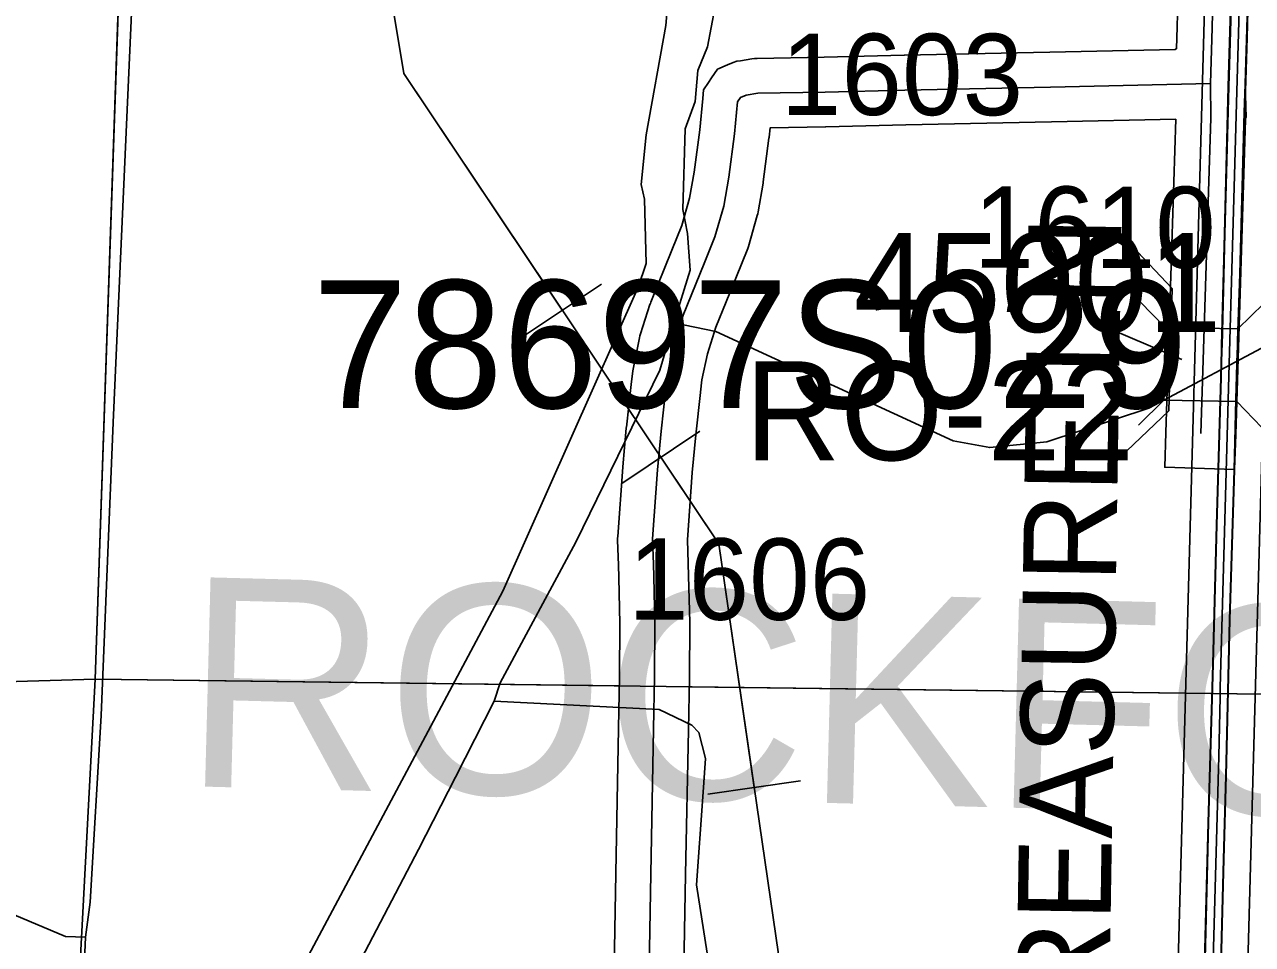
# Model space of a CAD drawing. Extents: x -132.8 to -73.3, y -60 to -26.
# Drawn here: x -125.537 to -124.481, y -35.488 to -34.697 of the extents above; entities that cross this region are included whole.
import ezdxf

# ---------------------------------------------------------------- set-up
doc = ezdxf.new("R2010")
doc.units = 0
for name, color, linetype in [('tdCoDivCarto', 7, 'Continuous'), ('tdCoHydroRiver', 7, 'Continuous'), ('tdCoInt', 7, 'Continuous'), ('tdCoIntCL', 7, 'Continuous'), ('tdCoIntRte', 7, 'Continuous'), ('tdCoPipe', 7, 'Continuous'), ('tdCoPrimary', 7, 'Continuous'), ('tdCoSecRdNmbr', 7, 'Continuous'), ('tdCoSecRdTxt', 7, 'Continuous'), ('tdCoSecRteBand', 7, 'Continuous'), ('tdCoSecRteCL', 7, 'Continuous'), ('tdCoSectLine', 7, 'Continuous'), ('tdCoSectLinePart', 7, 'Continuous'), ('tdCoStrucDivPri', 7, 'Continuous'), ('tdCoStrucPriMaintName', 7, 'Continuous'), ('tdCoStrucSec', 7, 'Continuous'), ('tdCoStrucSecCoName', 7, 'Continuous'), ('tdCoStrucSecFHWANum', 7, 'Continuous'), ('tdCoSurfGravel', 7, 'Continuous'), ('tdCoTwpNameTxt', 7, 'Continuous')]:
    doc.layers.add(name, color=color, linetype=linetype)

msp = doc.modelspace()

# ---------------------------------------------------------------- linework, layer by layer
at = {"layer": 'tdCoDivCarto'}
for p, q in [((-124.4853, -34.708), (-124.4835, -34.6126)), ((-124.4976, -34.6269), (-124.5013, -34.7499)), ((-124.4875, -34.7719), (-124.4853, -34.708)), ((-124.5013, -34.7499), (-124.5045, -34.8765)), ((-124.4914, -34.9109), (-124.4875, -34.7719)), ((-124.5045, -34.8765), (-124.507, -34.9726)), ((-124.4933, -34.9686), (-124.4914, -34.9109)), ((-124.5072, -34.9784), (-124.5074, -34.9861)), ((-124.5071, -34.9767), (-124.5072, -34.9784)), ((-124.507, -34.9726), (-124.5071, -34.9767)), ((-124.4949, -35.0187), (-124.4936, -34.9784)), ((-124.4936, -34.9784), (-124.4935, -34.9744)), ((-124.4935, -34.9744), (-124.4933, -34.9687)), ((-124.4933, -34.9687), (-124.4933, -34.9686)), ((-124.5074, -34.9861), (-124.5077, -35)), ((-124.5077, -35), (-124.5114, -35.127)), ((-124.4964, -35.0794), (-124.4949, -35.0187)), ((-124.5003, -35.2084), (-124.4964, -35.0794)), ((-124.5114, -35.127), (-124.5149, -35.257)), ((-124.5035, -35.3425), (-124.5003, -35.2084)), ((-124.5149, -35.257), (-124.5186, -35.3827)), ((-124.5055, -35.4143), (-124.5035, -35.3425)), ((-124.5186, -35.3827), (-124.522, -35.5137)), ((-124.5089, -35.5484), (-124.5055, -35.4143))]:
    msp.add_line(p, q, dxfattribs=at)
for points in [[(-124.4933, -34.9686), (-124.4914, -34.9109), (-124.4875, -34.7719), (-124.4853, -34.708), (-124.4835, -34.6126), (-124.4813, -34.5388), (-124.4816, -34.4917), (-124.484, -34.4335), (-124.4877, -34.3144), (-124.4902, -34.1632), (-124.4941, -34.0764), (-124.4981, -33.961), (-124.5001, -33.8624), (-124.5003, -33.8557), (-124.5004, -33.8525)], [(-124.4933, -34.9686), (-124.4914, -34.9109), (-124.4875, -34.7719), (-124.4853, -34.708), (-124.4835, -34.6126), (-124.4813, -34.5388), (-124.4816, -34.4917), (-124.484, -34.4335), (-124.4877, -34.3144), (-124.4902, -34.1632), (-124.4941, -34.0764), (-124.4981, -33.961), (-124.5001, -33.8624), (-124.5003, -33.8557), (-124.5004, -33.8525)], [(-124.4933, -34.9686), (-124.4914, -34.9109), (-124.4875, -34.7719), (-124.4853, -34.708), (-124.4835, -34.6126), (-124.4813, -34.5388), (-124.4816, -34.4917), (-124.484, -34.4335), (-124.4877, -34.3144), (-124.4902, -34.1632), (-124.4941, -34.0764), (-124.4981, -33.961), (-124.5001, -33.8624), (-124.5003, -33.8557), (-124.5004, -33.8525)], [(-124.5033, -34.2376), (-124.5025, -34.2757), (-124.5008, -34.329), (-124.4986, -34.4003), (-124.4964, -34.457), (-124.4959, -34.5206), (-124.4976, -34.6269), (-124.5013, -34.7499), (-124.5045, -34.8765), (-124.507, -34.9726)], [(-124.5033, -34.2376), (-124.5025, -34.2757), (-124.5008, -34.329), (-124.4986, -34.4003), (-124.4964, -34.457), (-124.4959, -34.5206), (-124.4976, -34.6269), (-124.5013, -34.7499), (-124.5045, -34.8765), (-124.507, -34.9726)], [(-124.5033, -34.2376), (-124.5025, -34.2757), (-124.5008, -34.329), (-124.4986, -34.4003), (-124.4964, -34.457), (-124.4959, -34.5206), (-124.4976, -34.6269), (-124.5013, -34.7499), (-124.5045, -34.8765), (-124.507, -34.9726)], [(-124.5072, -34.9784), (-124.5074, -34.9861), (-124.5077, -35), (-124.5114, -35.127), (-124.5149, -35.257), (-124.5186, -35.3827), (-124.522, -35.5137), (-124.526, -35.6419), (-124.5275, -35.7004)], [(-124.5072, -34.9784), (-124.5074, -34.9861), (-124.5077, -35), (-124.5114, -35.127), (-124.5149, -35.257), (-124.5186, -35.3827), (-124.522, -35.5137), (-124.526, -35.6419), (-124.5275, -35.7004)], [(-124.5072, -34.9784), (-124.5074, -34.9861), (-124.5077, -35), (-124.5114, -35.127), (-124.5149, -35.257), (-124.5186, -35.3827), (-124.522, -35.5137), (-124.526, -35.6419), (-124.5275, -35.7004)], [(-124.513, -35.7079), (-124.5122, -35.6767), (-124.5089, -35.5484), (-124.5055, -35.4143), (-124.5035, -35.3425), (-124.5003, -35.2084), (-124.4964, -35.0794), (-124.4949, -35.0187), (-124.4936, -34.9784), (-124.4935, -34.9744)], [(-124.513, -35.7079), (-124.5122, -35.6767), (-124.5089, -35.5484), (-124.5055, -35.4143), (-124.5035, -35.3425), (-124.5003, -35.2084), (-124.4964, -35.0794), (-124.4949, -35.0187), (-124.4936, -34.9784), (-124.4935, -34.9744)], [(-124.513, -35.7079), (-124.5122, -35.6767), (-124.5089, -35.5484), (-124.5055, -35.4143), (-124.5035, -35.3425), (-124.5003, -35.2084), (-124.4964, -35.0794), (-124.4949, -35.0187), (-124.4936, -34.9784), (-124.4935, -34.9744)], [(-124.507, -34.9726), (-124.5071, -34.9767), (-124.5072, -34.9784)], [(-124.507, -34.9726), (-124.5071, -34.9767), (-124.5072, -34.9784)], [(-124.507, -34.9726), (-124.5071, -34.9767), (-124.5072, -34.9784)], [(-124.4935, -34.9744), (-124.4933, -34.9687), (-124.4933, -34.9686)], [(-124.4935, -34.9744), (-124.4933, -34.9687), (-124.4933, -34.9686)], [(-124.4935, -34.9744), (-124.4933, -34.9687), (-124.4933, -34.9686)]]:
    msp.add_lwpolyline(points, dxfattribs=at)
at = {"layer": 'tdCoHydroRiver'}
for points in [[(-124.9419, -34.0644), (-124.9458, -34.2568), (-124.9512, -34.3923), (-124.9714, -34.5999), (-124.9804, -34.6407), (-124.9852, -34.6973), (-125.0021, -34.7915), (-125.0065, -34.834), (-125.0037, -34.8467), (-125.0021, -34.9019), (-125.009, -34.9223), (-125.1253, -35.1839), (-125.2971, -35.5056), (-125.3423, -35.5989), (-125.3741, -35.6627), (-125.4613, -35.8432), (-125.4826, -35.871), (-125.4969, -35.8737)], [(-124.9037, -34.1081), (-124.9038, -34.2217), (-124.9098, -34.2657), (-124.913, -34.4344), (-124.9278, -34.6217), (-124.9401, -34.6655), (-124.9494, -34.7157), (-124.9579, -34.736), (-124.9602, -34.7627), (-124.9688, -34.7862), (-124.9708, -34.8555), (-124.9666, -34.8761), (-124.9644, -34.9077), (-124.9783, -34.9531)], [(-125.4384, -34.3768), (-125.4432, -34.6543), (-125.4605, -35.0387), (-125.4708, -35.2908), (-125.4802, -35.4514), (-125.4842, -35.4813)], [(-125.4842, -35.4813), (-125.5015, -35.4808), (-125.7463, -35.3775), (-125.848, -35.3446), (-125.9429, -35.2977), (-126.0234, -35.2434), (-126.2564, -35.0569), (-126.4435, -34.9206), (-126.6338, -34.7874), (-126.7193, -34.7423), (-126.9439, -34.6491), (-127.003, -34.6206), (-127.0174, -34.6265), (-127.0243, -34.6468), (-127.0301, -34.7381), (-127.0359, -34.7758), (-127.0398, -34.8041), (-127.0473, -34.8449), (-127.0522, -34.8495)], [(-124.3505, -34.9096), (-124.5701, -35.0263), (-124.6577, -35.0554), (-124.7067, -35.0603), (-124.7382, -35.0546), (-124.9422, -34.9604), (-124.9783, -34.9531)], [(-124.9783, -34.9531), (-124.9905, -34.9938), (-125.0626, -35.1416), (-125.1276, -35.2627), (-125.1328, -35.2784)], [(-125.1328, -35.2784), (-125.1662, -35.3437), (-125.1979, -35.4059), (-125.3782, -35.7509), (-125.4201, -35.8365), (-125.4868, -35.9608), (-125.4997, -35.9714)], [(-124.9496, -35.495), (-124.9589, -35.4364), (-124.9536, -35.3608), (-124.9511, -35.3277), (-124.9568, -35.3055), (-124.9629, -35.299), (-124.9909, -35.2856), (-125.1328, -35.2784)], [(-125.4842, -35.4813), (-125.493, -35.6798), (-125.4975, -35.7822), (-125.5025, -35.8467), (-125.4969, -35.8737)]]:
    msp.add_lwpolyline(points, dxfattribs=at)
at = {"layer": 'tdCoInt'}
for points in [[(-124.5674, -32.8469), (-124.5608, -33.0227), (-124.5581, -33.1615), (-124.5559, -33.1989), (-124.5548, -33.2943), (-124.5545, -33.3195), (-124.5446, -33.5934), (-124.525, -34.3202), (-124.5189, -34.4445), (-124.5183, -34.5), (-124.5225, -34.6931), (-124.5399, -35.3254), (-124.595, -37.3224), (-124.6053, -37.6898), (-124.6182, -37.7953), (-124.6605, -38.0981), (-124.6709, -38.1868), (-124.6774, -38.2615)], [(-124.5073, -32.8483), (-124.5008, -33.0207), (-124.4981, -33.1598), (-124.4959, -33.1969), (-124.4948, -33.2935), (-124.4945, -33.3179), (-124.4846, -33.5916), (-124.465, -34.3183), (-124.4589, -34.4427), (-124.4583, -34.5003), (-124.4625, -34.6946), (-124.4799, -35.3269), (-124.535, -37.3254), (-124.5454, -37.6946), (-124.5587, -37.803), (-124.601, -38.1058), (-124.6173, -38.2607)]]:
    msp.add_lwpolyline(points, dxfattribs=at)
at = {"layer": 'tdCoIntCL'}
msp.add_lwpolyline([(-124.5565, -37.0126), (-124.5369, -36.3071), (-124.5367, -36.3011), (-124.5207, -35.7166), (-124.5099, -35.3261), (-124.5087, -35.2747), (-124.5085, -35.2668), (-124.5005, -34.9783), (-124.496, -34.8161), (-124.4946, -34.7642), (-124.4925, -34.6938), (-124.4883, -34.5001), (-124.4889, -34.4436), (-124.495, -34.3192), (-124.4951, -34.3103), (-124.4964, -34.2375), (-124.5031, -34.0186), (-124.5047, -33.965), (-124.5079, -33.8477), (-124.5088, -33.8153), (-124.5142, -33.6085)], dxfattribs=at)
at = {"layer": 'tdCoIntRte'}
for points in [[(-124.5093, -35.5484), (-124.5059, -35.4143), (-124.5039, -35.3425), (-124.5007, -35.2084), (-124.4967, -35.0794), (-124.4953, -35.0187), (-124.494, -34.9784), (-124.4938, -34.9744), (-124.4937, -34.9687), (-124.4937, -34.9686), (-124.4918, -34.9109), (-124.4879, -34.7719), (-124.4856, -34.708), (-124.4839, -34.6126), (-124.4817, -34.5388), (-124.4819, -34.4917), (-124.4844, -34.4335), (-124.4881, -34.3144), (-124.4906, -34.1632)], [(-124.5093, -35.5484), (-124.5059, -35.4143), (-124.5039, -35.3425), (-124.5007, -35.2084), (-124.4967, -35.0794), (-124.4953, -35.0187), (-124.494, -34.9784), (-124.4938, -34.9744), (-124.4937, -34.9687), (-124.4937, -34.9686), (-124.4918, -34.9109), (-124.4879, -34.7719), (-124.4856, -34.708), (-124.4839, -34.6126), (-124.4817, -34.5388), (-124.4819, -34.4917), (-124.4844, -34.4335), (-124.4881, -34.3144), (-124.4906, -34.1632)], [(-124.5037, -34.2376), (-124.5029, -34.2757), (-124.5012, -34.329), (-124.499, -34.4003), (-124.4968, -34.457), (-124.4963, -34.5206), (-124.498, -34.6269), (-124.5017, -34.7499), (-124.5049, -34.8765), (-124.5074, -34.9726), (-124.5075, -34.9767), (-124.5075, -34.9784), (-124.5077, -34.9861), (-124.5081, -35), (-124.5118, -35.127), (-124.5152, -35.257), (-124.5189, -35.3827), (-124.5224, -35.5137)], [(-124.5037, -34.2376), (-124.5029, -34.2757), (-124.5012, -34.329), (-124.499, -34.4003), (-124.4968, -34.457), (-124.4963, -34.5206), (-124.498, -34.6269), (-124.5017, -34.7499), (-124.5049, -34.8765), (-124.5074, -34.9726), (-124.5075, -34.9767), (-124.5075, -34.9784), (-124.5077, -34.9861), (-124.5081, -35), (-124.5118, -35.127), (-124.5152, -35.257), (-124.5189, -35.3827), (-124.5224, -35.5137)]]:
    msp.add_lwpolyline(points, dxfattribs=at)
at = {"layer": 'tdCoPipe'}
for p, q in [((-125.0407, -34.9198), (-125.1076, -34.9646)), ((-124.9561, -35.0463), (-125.0231, -35.0911)), ((-124.8694, -35.3468), (-124.9491, -35.3584))]:
    msp.add_line(p, q, dxfattribs=at)
for points in [[(-122.6831, -41.5141), (-123.1262, -40.7823), (-123.4429, -40.2596), (-123.7329, -39.6996), (-123.7773, -39.4048), (-124.0618, -38.8748), (-124.3067, -38.1648), (-124.5223, -37.3919), (-124.7717, -36.2985), (-124.9398, -35.1432), (-125.2106, -34.7386), (-125.2968, -34.2185), (-125.5619, -34.0325), (-125.5851, -33.5772), (-125.8919, -32.1371)], [(-125.0743, -34.9423), (-125.2106, -34.7386), (-125.2198, -34.6832)], [(-124.9093, -35.3526), (-124.9398, -35.1432), (-124.9896, -35.0687)]]:
    msp.add_lwpolyline(points, dxfattribs=at)
at = {"layer": 'tdCoPrimary'}
for points in [[(-124.4933, -34.9686), (-124.4914, -34.9109), (-124.4875, -34.7719), (-124.4853, -34.708), (-124.4835, -34.6126), (-124.4813, -34.5388), (-124.4816, -34.4917), (-124.484, -34.4335), (-124.4877, -34.3144), (-124.4902, -34.1632), (-124.4941, -34.0764), (-124.4981, -33.961), (-124.5001, -33.8624), (-124.5003, -33.8557), (-124.5004, -33.8525)], [(-124.4933, -34.9686), (-124.4914, -34.9109), (-124.4875, -34.7719), (-124.4853, -34.708), (-124.4835, -34.6126), (-124.4813, -34.5388), (-124.4816, -34.4917), (-124.484, -34.4335), (-124.4877, -34.3144), (-124.4902, -34.1632), (-124.4941, -34.0764), (-124.4981, -33.961), (-124.5001, -33.8624), (-124.5003, -33.8557), (-124.5004, -33.8525)], [(-124.5089, -35.5484), (-124.5055, -35.4143), (-124.5035, -35.3425), (-124.5003, -35.2084), (-124.4964, -35.0794), (-124.4949, -35.0187), (-124.4936, -34.9784), (-124.4935, -34.9744), (-124.4933, -34.9687), (-124.4933, -34.9686), (-124.4914, -34.9109), (-124.4875, -34.7719), (-124.4853, -34.708), (-124.4835, -34.6126), (-124.4813, -34.5388), (-124.4816, -34.4917), (-124.484, -34.4335), (-124.4877, -34.3144), (-124.4902, -34.1632)], [(-124.5033, -34.2376), (-124.5025, -34.2757), (-124.5008, -34.329), (-124.4986, -34.4003), (-124.4964, -34.457), (-124.4959, -34.5206), (-124.4976, -34.6269), (-124.5013, -34.7499), (-124.5045, -34.8765), (-124.507, -34.9726), (-124.5071, -34.9767), (-124.5072, -34.9784), (-124.5074, -34.9861), (-124.5077, -35), (-124.5114, -35.127), (-124.5149, -35.257), (-124.5186, -35.3827), (-124.522, -35.5137)], [(-124.5033, -34.2376), (-124.5025, -34.2757), (-124.5008, -34.329), (-124.4986, -34.4003), (-124.4964, -34.457), (-124.4959, -34.5206), (-124.4976, -34.6269), (-124.5013, -34.7499), (-124.5045, -34.8765), (-124.507, -34.9726)], [(-124.5033, -34.2376), (-124.5025, -34.2757), (-124.5008, -34.329), (-124.4986, -34.4003), (-124.4964, -34.457), (-124.4959, -34.5206), (-124.4976, -34.6269), (-124.5013, -34.7499), (-124.5045, -34.8765), (-124.507, -34.9726)], [(-124.5072, -34.9784), (-124.5074, -34.9861), (-124.5077, -35), (-124.5114, -35.127), (-124.5149, -35.257), (-124.5186, -35.3827), (-124.522, -35.5137), (-124.526, -35.6419), (-124.5275, -35.7004)], [(-124.5072, -34.9784), (-124.5074, -34.9861), (-124.5077, -35), (-124.5114, -35.127), (-124.5149, -35.257), (-124.5186, -35.3827), (-124.522, -35.5137), (-124.526, -35.6419), (-124.5275, -35.7004)], [(-124.513, -35.7079), (-124.5122, -35.6767), (-124.5089, -35.5484), (-124.5055, -35.4143), (-124.5035, -35.3425), (-124.5003, -35.2084), (-124.4964, -35.0794), (-124.4949, -35.0187), (-124.4936, -34.9784), (-124.4935, -34.9744)], [(-124.513, -35.7079), (-124.5122, -35.6767), (-124.5089, -35.5484), (-124.5055, -35.4143), (-124.5035, -35.3425), (-124.5003, -35.2084), (-124.4964, -35.0794), (-124.4949, -35.0187), (-124.4936, -34.9784), (-124.4935, -34.9744)], [(-124.507, -34.9726), (-124.5071, -34.9767), (-124.5072, -34.9784)], [(-124.507, -34.9726), (-124.5071, -34.9767), (-124.5072, -34.9784)], [(-124.4935, -34.9744), (-124.4933, -34.9687), (-124.4933, -34.9686)], [(-124.4935, -34.9744), (-124.4933, -34.9687), (-124.4933, -34.9686)]]:
    msp.add_lwpolyline(points, dxfattribs=at)
at = {"layer": 'tdCoSecRteBand'}
for points in [[(-125.03, -35.5235), (-125.0283, -35.4265), (-125.0283, -35.4264), (-125.0283, -35.4264), (-125.0259, -35.3019), (-125.025, -35.2569), (-125.0247, -35.2119), (-125.0257, -35.172), (-125.026, -35.1615), (-125.0267, -35.1399), (-125.0267, -35.1383), (-125.0266, -35.1368), (-125.0223, -35.0773), (-125.0223, -35.077), (-125.0223, -35.0768), (-125.0193, -35.0436), (-125.0193, -35.0432), (-125.0192, -35.0428), (-125.015, -35.006), (-125.0137, -34.9942), (-125.0135, -34.9929), (-125.0132, -34.9915), (-125.008, -34.9659), (-125.0076, -34.9642), (-125.0071, -34.9626), (-124.9989, -34.9373), (-124.9986, -34.9363), (-124.9982, -34.9353), (-124.9801, -34.8906), (-124.9801, -34.8906), (-124.9801, -34.8906), (-124.9715, -34.8694), (-124.9648, -34.8459), (-124.9609, -34.8234), (-124.9561, -34.787), (-124.9535, -34.7602), (-124.9528, -34.7527), (-124.9486, -34.7465), (-124.946, -34.7425), (-124.9408, -34.7348), (-124.9322, -34.7313), (-124.9273, -34.7293), (-124.9243, -34.7281), (-124.9211, -34.7276), (-124.9112, -34.726), (-124.909, -34.7256), (-124.9068, -34.7256), (-124.849, -34.7246), (-124.7804, -34.7229), (-124.7803, -34.7229), (-124.7803, -34.7229), (-124.655, -34.7203), (-124.5473, -34.718), (-124.5473, -34.7176), (-124.5462, -34.7175), (-124.5456, -34.6985), (-124.5434, -34.6111)], [(-124.4834, -34.6126), (-124.4856, -34.7001), (-124.4856, -34.7002), (-124.4857, -34.7002), (-124.487, -34.7474), (-124.4864, -34.7766), (-124.4868, -34.7767), (-124.4868, -34.7769), (-124.4868, -34.7775), (-124.4868, -34.7781), (-124.4953, -35.0492), (-124.4963, -35.0792), (-124.5563, -35.0773), (-124.5553, -35.0473), (-124.5468, -34.778), (-124.6537, -34.7803), (-124.6537, -34.7803), (-124.6538, -34.7803), (-124.779, -34.7829), (-124.8477, -34.7846), (-124.8478, -34.7846), (-124.8479, -34.7846), (-124.8957, -34.7854), (-124.8965, -34.7933), (-124.8965, -34.7938), (-124.8966, -34.7943), (-124.9015, -34.8318), (-124.9016, -34.8324), (-124.9017, -34.833), (-124.906, -34.8577), (-124.9062, -34.8592), (-124.9067, -34.8607), (-124.9142, -34.8874), (-124.9147, -34.889), (-124.9153, -34.8905), (-124.9245, -34.9131), (-124.9422, -34.9569), (-124.9495, -34.9796), (-124.9542, -35.0022), (-124.9554, -35.0127), (-124.9554, -35.0128), (-124.9554, -35.0129), (-124.9596, -35.0493), (-124.9625, -35.0818), (-124.9666, -35.1396), (-124.966, -35.1597), (-124.966, -35.1598), (-124.966, -35.1599), (-124.9658, -35.1705), (-124.9647, -35.2108), (-124.9647, -35.2113), (-124.9647, -35.2118), (-124.965, -35.2575), (-124.965, -35.2577), (-124.965, -35.2579), (-124.9659, -35.303), (-124.9683, -35.4275), (-124.97, -35.5245)]]:
    msp.add_lwpolyline(points, dxfattribs=at)
at = {"layer": 'tdCoSecRteCL'}
for points in [[(-124.517, -34.7473), (-124.5156, -34.6993), (-124.5134, -34.6118), (-124.512, -34.5569), (-124.5123, -34.5004), (-124.5133, -34.4531), (-124.5167, -34.3275), (-124.5206, -34.2084)], [(-125, -35.524), (-124.9983, -35.427), (-124.9959, -35.3025), (-124.995, -35.2573), (-124.9947, -35.2116), (-124.9957, -35.1713), (-124.996, -35.1606), (-124.9967, -35.1389), (-124.9924, -35.0794), (-124.9894, -35.0462), (-124.9852, -35.0094), (-124.9839, -34.9976), (-124.9786, -34.9719), (-124.9704, -34.9466), (-124.9523, -34.9019), (-124.9431, -34.8792), (-124.9355, -34.8526), (-124.9312, -34.8279), (-124.9263, -34.7904), (-124.9237, -34.7631), (-124.9211, -34.7592), (-124.9161, -34.7572), (-124.9063, -34.7556), (-124.8484, -34.7546), (-124.7797, -34.7529), (-124.6544, -34.7503), (-124.517, -34.7473)], [(-124.5253, -35.0483), (-124.5168, -34.7771), (-124.517, -34.7473)]]:
    msp.add_lwpolyline(points, dxfattribs=at)
at = {"layer": 'tdCoSectLine'}
for points in [[(-125.476, -35.2595), (-125.4422, -34.2786)], [(-126.1247, -35.2787), (-125.476, -35.2595)], [(-125.5297, -36.2734), (-125.476, -35.2595)], [(-125.476, -35.2595), (-124.4493, -35.2728)]]:
    msp.add_lwpolyline(points, dxfattribs=at)
at = {"layer": 'tdCoSectLinePart'}
for points in [[(-125.476, -35.2595), (-125.4452, -34.3637)], [(-126.1247, -35.2787), (-125.476, -35.2595)], [(-125.5297, -36.2734), (-125.476, -35.2595)], [(-125.476, -35.2595), (-125.0255, -35.2653)], [(-124.9656, -35.2661), (-124.4493, -35.2728)]]:
    msp.add_lwpolyline(points, dxfattribs=at)
at = {"layer": 'tdCoStrucDivPri'}
for p, q in [((-124.5498, -34.9236), (-124.5845, -34.8869)), ((-124.5527, -35.0287), (-124.5498, -34.9236)), ((-124.5527, -35.0287), (-124.5893, -35.0633))]:
    msp.add_line(p, q, dxfattribs=at)
at = {"layer": 'tdCoStrucSec'}
for points in [[(-124.5778, -34.9347), (-124.556, -34.9571), (-124.4935, -34.9581)], [(-124.471, -34.9363), (-124.4935, -34.9581), (-124.4944, -35.0207)], [(-124.579, -35.041), (-124.557, -35.0197), (-124.556, -34.9571)], [(-124.4727, -35.0431), (-124.4944, -35.0207), (-124.557, -35.0197)]]:
    msp.add_lwpolyline(points, dxfattribs=at)
at = {"layer": 'tdCoStrucSecFHWANum'}
msp.add_line((-124.6015, -34.9592), (-124.5415, -34.9845), dxfattribs=at)
at = {"layer": 'tdCoSurfGravel'}
for points in [[(-124.517, -34.7473), (-124.5156, -34.6993), (-124.5134, -34.6118), (-124.512, -34.5569), (-124.5123, -34.5004), (-124.5133, -34.4531), (-124.5167, -34.3275), (-124.5206, -34.2084)], [(-124.9957, -35.1713), (-124.996, -35.1606), (-124.9967, -35.1389), (-124.9924, -35.0794), (-124.9894, -35.0462), (-124.9852, -35.0094), (-124.9839, -34.9976), (-124.9786, -34.9719), (-124.9704, -34.9466), (-124.9523, -34.9019), (-124.9431, -34.8792), (-124.9355, -34.8526), (-124.9312, -34.8279), (-124.9263, -34.7904), (-124.9237, -34.7631), (-124.9211, -34.7592), (-124.9161, -34.7572), (-124.9063, -34.7556), (-124.8484, -34.7546), (-124.7797, -34.7529), (-124.6544, -34.7503), (-124.517, -34.7473)], [(-124.5253, -35.0483), (-124.5168, -34.7771), (-124.517, -34.7473)], [(-124.9959, -35.3025), (-124.995, -35.2573), (-124.9947, -35.2116), (-124.9957, -35.1713)], [(-125.0589, -38.0178), (-125.0585, -37.996), (-125.0562, -37.8335), (-125.0556, -37.7969), (-125.0529, -37.6356), (-125.0493, -37.4492), (-125.0444, -37.2197), (-125.0386, -37.0458), (-125.0365, -36.9796), (-125.0289, -36.7672), (-125.0213, -36.5407), (-125.0138, -36.3098), (-125.0098, -36.1007), (-125.0046, -35.7939), (-125, -35.524), (-124.9983, -35.427), (-124.9959, -35.3025)]]:
    msp.add_lwpolyline(points, dxfattribs=at)

# ---------------------------------------------------------------- texts
at = {"layer": 'tdCoSecRdNmbr'}
for s, rotation, p in [('1603', 359.9064, (-124.8864, -34.7742)), ('1610', 359.9066, (-124.7207, -34.9057)), ('1606', 359.9063, (-125.0178, -35.2083))]:
    msp.add_text(s, height=0.07, rotation=rotation, dxfattribs=at).set_placement(p)
at = {"layer": 'tdCoSecRdTxt'}
msp.add_text('TREASURE LN', height=0.08, rotation=89.0999, dxfattribs=at).set_placement((-124.6051, -35.6109))
at = {"layer": 'tdCoStrucPriMaintName'}
msp.add_text('78697S029', height=0.11, dxfattribs=at).set_placement((-125.2891, -35.0264))
msp.add_text('78697S029', height=0.11, dxfattribs=at).set_placement((-125.2891, -35.0264))
msp.add_text('78697S029', height=0.11, dxfattribs=at).set_placement((-125.2891, -35.0264))
at = {"layer": 'tdCoStrucSecCoName'}
msp.add_text('RO-22', height=0.085, dxfattribs=at).set_placement((-124.9173, -35.0712))
at = {"layer": 'tdCoStrucSecFHWANum'}
msp.add_text('45001', height=0.085, dxfattribs=at).set_placement((-124.8237, -34.9609))
at = {"layer": 'tdCoTwpNameTxt'}
msp.add_text('ROCKFORD', height=0.18, rotation=358.5013, dxfattribs=at).set_placement((-125.4012, -35.3514))

doc.saveas('drawing.dxf')
